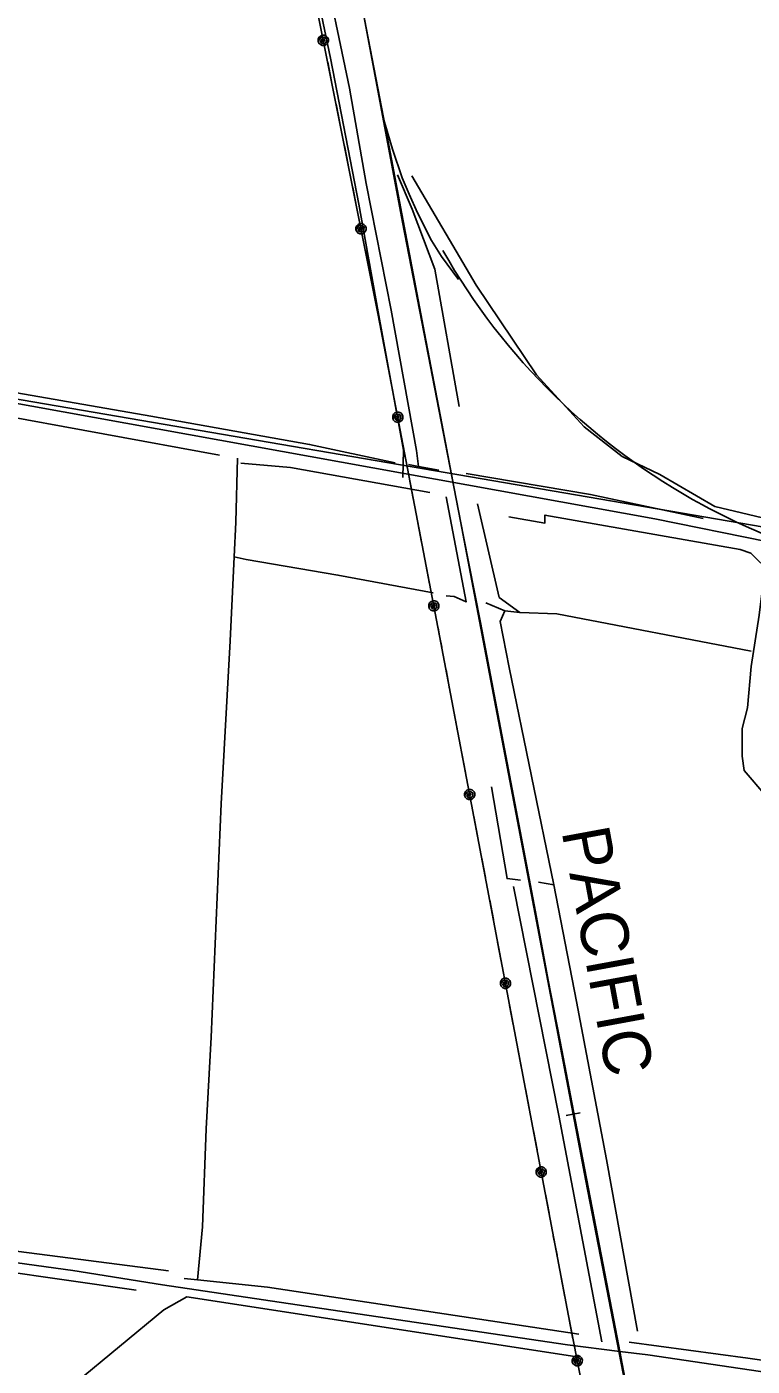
# Model space of a CAD drawing. Extents: x 3279314 to 3317160, y 734079 to 759431.
# Drawn here: x 3288472 to 3289732, y 742973 to 745302 of the extents above; entities that cross this region are included whole.
import ezdxf

# ---------------------------------------------------------------- set-up
doc = ezdxf.new("R2010")
doc.units = 0
for name, color, linetype in [('V-DTCH-CNTR', 7, 'Continuous'), ('V-RAIL-IDEN', 7, 'Continuous'), ('V-RAIL-TRAK', 7, 'Continuous'), ('V-ROAD-CNTR', 7, 'Continuous'), ('V-TOPO-SHOR', 7, 'Continuous'), ('V-UTIL-LINE', 7, 'Continuous')]:
    doc.layers.add(name, color=color, linetype=linetype)

msp = doc.modelspace()

# ---------------------------------------------------------------- linework, layer by layer
at = {"layer": 'V-DTCH-CNTR'}
for points in [[(3289082.1, 744805.7), (3289048.6, 744993.3), (3288999.4, 745247), (3288923.3, 745613.3), (3288866, 745960.9), (3288836.1, 746160), (3288790.4, 746400.4), (3288750.1, 746614.7), (3288746.9, 746638.5), (3288748.4, 746652.1), (3288753.1, 746664.1), (3288755.4, 746673.8), (3288755.8, 746684.5), (3288724.6, 746890.6), (3288671.5, 747153.9), (3288589.1, 747517.4), (3288515, 747786.8)], [(3289125.4, 744517.8), (3289126.5, 744565.2), (3289082.1, 744805.7)], [(3287724.9, 743260), (3287834.8, 743238.1), (3288080.2, 743203.7), (3288551.6, 743138.8), (3288707.5, 743114.1), (3289000.2, 743070.8), (3289411.5, 743009.6), (3289502.3, 742998.1), (3289551.1, 742992.6), (3289872.3, 742944.9), (3290225.8, 742893.6), (3290504.4, 742856.5)]]:
    msp.add_lwpolyline(points, dxfattribs=at)
at = {"layer": 'V-RAIL-TRAK'}
for points in [[(3289093.1, 745135.8), (3289091.5, 745144), (3289055.4, 745332.7), (3289014.3, 745544.1), (3288981.9, 745715.2), (3288943, 745918.8), (3288906.5, 746110.2), (3288874.2, 746282.1), (3288845.6, 746430.1), (3288816.6, 746581.9), (3288797.2, 746683.3), (3288770.1, 746824.4), (3288739.8, 746977.7), (3288709.1, 747124.1), (3288680.1, 747254.3), (3288648.1, 747390.2), (3288620.8, 747499.6), (3288610.2, 747538.7)], [(3289667.5, 742134), (3289646.5, 742243.5), (3289620.7, 742379.1), (3289596.3, 742507.5), (3289563.8, 742677), (3289522, 742894.6), (3289497.7, 743022.6), (3289460.9, 743214.9), (3289421.8, 743415.9), (3289398.5, 743537.4), (3289378, 743643.9), (3289356.1, 743762.6), (3289324.5, 743927), (3289294.7, 744082.5), (3289260, 744265.5), (3289230.7, 744415.1), (3289213.7, 744501.9), (3289193.2, 744611.7), (3289163.1, 744768.9), (3289123.4, 744976.6), (3289093.1, 745135.8)], [(3289093.1, 745135.8), (3289107.2, 745088.6), (3289124.3, 745038.7), (3289136.1, 745010.6), (3289150.8, 744978), (3289175.2, 744930.2), (3289192.4, 744901.9), (3289222.1, 744861.9)]]:
    msp.add_lwpolyline(points, dxfattribs=at)
at = {"layer": 'V-ROAD-CNTR'}
for points in [[(3288815, 746574.3), (3288895.2, 746188.9), (3289013.4, 745556.4), (3289124.8, 744962), (3289225.5, 744441.7), (3289443.5, 743294.9), (3289638.7, 742286.7), (3289706.6, 741919.8), (3289751.6, 741687.2)], [(3285804, 745106.6), (3286839.3, 744928.3), (3288316.6, 744671.5), (3289563.3, 744445.8), (3289757.2, 744406.6), (3289783.3, 744405.9), (3289808.6, 744410.8), (3289837, 744409), (3290040.5, 744367.9), (3290276.8, 744314.1), (3290639.1, 744241.5), (3291553.8, 744074.9), (3292369.4, 743920.3), (3293648.3, 743668.9), (3293768.9, 743632.2)], [(3285804, 745106.6), (3286839.3, 744928.3), (3288316.6, 744671.5), (3289563.3, 744445.8), (3289757.2, 744406.6), (3289783.3, 744405.9), (3289808.6, 744410.8), (3289837, 744409), (3290040.5, 744367.9), (3290276.8, 744314.1), (3290639.1, 744241.5), (3291553.8, 744074.9), (3292369.4, 743920.3), (3293648.3, 743668.9), (3293768.9, 743632.2)], [(3286041.8, 745070.6), (3286480.7, 744992.5), (3289793.8, 744424.5), (3293143.2, 743774.6), (3293652.8, 743672.8), (3293698.7, 743668.4), (3293770.2, 743637.2)], [(3289409.2, 743408.6), (3289433.7, 743413.2)]]:
    msp.add_lwpolyline(points, dxfattribs=at)
for centre, radius, start, end in [((3290194.2, 745480.8), 1149.7, 209.6258, 241.5324), ((3290208.7, 745508.3), 1180.8, 241.5527, 261.5875)]:
    msp.add_arc(centre, radius, start, end, dxfattribs=at)
at = {"layer": 'V-TOPO-SHOR'}
for p, q in [((3289152.4, 744537.2), (3289135.2, 744540.4)), ((3289187.7, 744530.4), (3289152.4, 744537.2)), ((3287734.8, 743237.2), (3288662, 743104.6)), ((3288745.2, 743125.2), (3288768.3, 743122.8)), ((3288749.8, 743093.3), (3289431.9, 742988.4)), ((3289518.4, 743014.6), (3289724.9, 742986.5)), ((3289724.9, 742986.5), (3290493.9, 742878.6))]:
    msp.add_line(p, q, dxfattribs=at)
for points in [[(3289152.4, 744537.2), (3289148.9, 744565), (3289105.2, 744808.6), (3289061.7, 745028.9), (3289032.5, 745194.8), (3288983.2, 745430.5), (3288917.1, 745790.3), (3288900.9, 745910.6), (3288887.5, 745992.6), (3288868.8, 746081.7), (3288868.6, 746088.9), (3288869, 746091), (3288870.3, 746092.5), (3288872.2, 746093), (3288936.3, 746089.4), (3288958.9, 746089.9)], [(3289223.3, 744641.2), (3289180.6, 744880.1), (3289141.3, 744984.7), (3289116.1, 745044)], [(3289772.1, 744442.6), (3289667.4, 744467.3), (3289572, 744523.3), (3289506.3, 744554.4), (3289440.6, 744605.8), (3289357.5, 744696.2), (3289252.5, 744852.2), (3289141.1, 745042.5)], [(3287904.4, 744760.6), (3288687.5, 744624.3), (3288963.3, 744575.5), (3289112.1, 744543.1)], [(3287904.6, 744718.6), (3288026.6, 744697), (3288401.6, 744630.7), (3288806.4, 744556.7)], [(3288832, 744379.7), (3288834.9, 744440), (3288837.8, 744551.6)], [(3288843.9, 744542.7), (3288929.9, 744535.1), (3289172.1, 744491.9)], [(3289235.3, 744525), (3289451.2, 744488.5), (3289647, 744446.4)], [(3289200.3, 744484.2), (3289235.1, 744301.5), (3289214.7, 744310.8), (3289200.7, 744312.3)], [(3289255, 744471.8), (3289292.8, 744309.4), (3289328.8, 744283), (3289302.3, 744286), (3289269.4, 744300)], [(3289747.3, 744369.1), (3289736.3, 744380), (3289730.1, 744386.2), (3289711.3, 744392.4), (3289372.2, 744452.6), (3289372.2, 744438.5), (3289309.7, 744449.3)], [(3288768.3, 743122.8), (3288777.1, 743214.9), (3288783.2, 743385.5), (3288792.3, 743544.5), (3288809.6, 743950.5), (3288824.9, 744234.1), (3288832, 744379.7)], [(3289178.2, 744317.4), (3289012.4, 744348.2), (3288852.8, 744375.5), (3288832, 744379.7)], [(3289774.8, 743970), (3289756.1, 743964.5), (3289718.5, 744008.1), (3289715.3, 744033.1), (3289715.2, 744081.6), (3289724.5, 744117.5), (3289730.5, 744189.4), (3289744.4, 744278.5), (3289752.1, 744339.4)], [(3289302.3, 744286), (3289294.5, 744267.3), (3289310.3, 744187.6), (3289387.8, 743809.7), (3289361.2, 743814.4)], [(3289328.8, 744283), (3289392.9, 744280.8), (3289730.5, 744215.9)], [(3289329.9, 743817.4), (3289306.5, 743820.5), (3289279.6, 743979.8)], [(3289387.8, 743809.7), (3289427.3, 743606.8), (3289479.5, 743331.9), (3289533.3, 743033.7)], [(3289470.9, 743014.8), (3289396.5, 743408.3), (3289317.5, 743806.5)], [(3288718.1, 743138.4), (3287779.7, 743259.8), (3287734.7, 743276.5)], [(3288768.3, 743122.8), (3288890.1, 743109.7), (3289431.2, 743028.5)], [(3288121.1, 742578.7), (3288209.2, 742658.1), (3288400, 742818.8), (3288555.9, 742943.3), (3288709.8, 743070.6), (3288749.8, 743093.3)]]:
    msp.add_lwpolyline(points, dxfattribs=at)
at = {"layer": 'V-UTIL-LINE'}
for points in [[(3288738.4, 746569.3), (3288864, 745893.6), (3289082.5, 744800.2), (3289189.1, 744242.6), (3289413.2, 743060.2), (3289531, 742456.9), (3289644.5, 741853.6)], [(3288987, 745278), (3288985, 745276), (3288987.3, 745275.6), (3288989.2, 745277.6), (3288988.3, 745280.4), (3288984.9, 745279.9), (3288982.2, 745276.1), (3288984.7, 745272.6), (3288989.6, 745272.3), (3288992.3, 745276), (3288992.4, 745280.4), (3288988.7, 745283.5), (3288983.2, 745282.7), (3288978.2, 745276.3), (3288979.5, 745273), (3288982, 745270.6), (3288985.3, 745269.2), (3288988.8, 745269.2), (3288992, 745270.6), (3288994.5, 745273.1), (3288995.8, 745276.3), (3288995.8, 745279.8), (3288994.5, 745283.1), (3288992, 745285.5), (3288988.8, 745286.9), (3288985.2, 745286.9), (3288982, 745285.5), (3288979.5, 745283), (3288978.2, 745279.8), (3288978.2, 745276.3)], [(3289001.3, 745206.5), (3288994.6, 745239.8)], [(3289015.8, 745133.9), (3289009.1, 745167.2)], [(3289030.3, 745061.3), (3289023.6, 745094.7)], [(3289044.8, 744988.8), (3289038.1, 745022.1)], [(3289052.4, 744950.5), (3289050.4, 744948.5), (3289052.7, 744948.1), (3289054.6, 744950.1), (3289053.7, 744952.9), (3289050.4, 744952.4), (3289047.7, 744948.6), (3289050.2, 744945.1), (3289055, 744944.8), (3289057.7, 744948.4), (3289057.8, 744952.9), (3289054.1, 744955.9), (3289048.6, 744955.2), (3289043.6, 744948.8), (3289045, 744945.5), (3289047.4, 744943), (3289050.7, 744941.7), (3289054.2, 744941.7), (3289057.4, 744943), (3289059.9, 744945.5), (3289061.3, 744948.8), (3289061.3, 744952.3), (3289059.9, 744955.5), (3289057.4, 744958), (3289054.2, 744959.3), (3289050.7, 744959.3), (3289047.4, 744958), (3289045, 744955.5), (3289043.6, 744952.3), (3289043.6, 744948.8)], [(3289066.7, 744878.9), (3289060.1, 744912.3)], [(3289081.2, 744806.4), (3289074.6, 744839.7)], [(3289095.2, 744733.7), (3289088.8, 744767.1)], [(3289109.1, 744661), (3289102.7, 744694.4)], [(3289116.4, 744622.7), (3289114.4, 744620.7), (3289116.7, 744620.3), (3289118.6, 744622.3), (3289117.7, 744625.1), (3289114.3, 744624.6), (3289111.6, 744620.8), (3289114.1, 744617.3), (3289118.9, 744616.9), (3289121.7, 744620.6), (3289121.8, 744625), (3289118.1, 744628.1), (3289112.7, 744627.4), (3289107.6, 744621), (3289108.9, 744617.8), (3289111.4, 744615.3), (3289114.6, 744613.9), (3289118.1, 744613.9), (3289121.4, 744615.2), (3289123.9, 744617.7), (3289125.2, 744620.9), (3289125.3, 744624.4), (3289123.9, 744627.7), (3289121.5, 744630.2), (3289118.2, 744631.5), (3289114.7, 744631.6), (3289111.5, 744630.2), (3289109, 744627.8), (3289107.6, 744624.5), (3289107.6, 744621)], [(3289130.1, 744551), (3289123.7, 744584.4)], [(3289144, 744478.3), (3289137.6, 744511.7)], [(3289157.9, 744405.6), (3289151.5, 744439)], [(3289171.8, 744333), (3289165.4, 744366.4)], [(3289179.2, 744294.7), (3289177.1, 744292.6), (3289179.4, 744292.2), (3289181.3, 744294.2), (3289180.4, 744297), (3289177.1, 744296.5), (3289174.4, 744292.7), (3289176.8, 744289.3), (3289181.7, 744288.9), (3289184.4, 744292.5), (3289184.6, 744297), (3289180.8, 744300.1), (3289175.4, 744299.3), (3289170.3, 744293), (3289171.6, 744289.7), (3289174.1, 744287.2), (3289177.3, 744285.8), (3289180.8, 744285.8), (3289184.1, 744287.1), (3289186.6, 744289.6), (3289188, 744292.8), (3289188, 744296.3), (3289186.7, 744299.6), (3289184.2, 744302.1), (3289181, 744303.5), (3289177.5, 744303.5), (3289174.2, 744302.2), (3289171.7, 744299.7), (3289170.3, 744296.5), (3289170.3, 744293)], [(3289192.8, 744223), (3289189.1, 744242.6), (3289186.5, 744256.4)], [(3289206.6, 744150.2), (3289200.3, 744183.6)], [(3289220.4, 744077.5), (3289214.1, 744110.9)], [(3289234.2, 744004.8), (3289227.8, 744038.2)], [(3289241.4, 743966.5), (3289239.4, 743964.5), (3289241.7, 743964.1), (3289243.6, 743966.1), (3289242.7, 743968.9), (3289239.4, 743968.4), (3289236.6, 743964.6), (3289239.1, 743961.1), (3289243.9, 743960.7), (3289246.7, 743964.4), (3289246.8, 743968.8), (3289243.1, 743971.9), (3289237.7, 743971.2), (3289232.6, 743964.8), (3289233.9, 743961.6), (3289236.4, 743959.1), (3289239.6, 743957.7), (3289243.1, 743957.7), (3289246.4, 743959), (3289248.9, 743961.4), (3289250.2, 743964.7), (3289250.3, 743968.2), (3289249, 743971.4), (3289246.5, 743974), (3289243.3, 743975.3), (3289239.8, 743975.4), (3289236.5, 743974), (3289234, 743971.6), (3289232.6, 743968.3), (3289232.6, 743964.8)], [(3289255, 743894.8), (3289248.7, 743928.2)], [(3289268.8, 743822.1), (3289262.5, 743855.5)], [(3289282.6, 743749.4), (3289276.2, 743782.8)], [(3289296.4, 743676.7), (3289290, 743710.1)], [(3289303.6, 743638.4), (3289301.6, 743636.3), (3289303.9, 743635.9), (3289305.8, 743637.9), (3289304.9, 743640.7), (3289301.5, 743640.2), (3289298.8, 743636.4), (3289301.3, 743633), (3289306.1, 743632.6), (3289308.9, 743636.2), (3289309, 743640.7), (3289305.3, 743643.8), (3289299.9, 743643.1), (3289294.8, 743636.7), (3289296.1, 743633.4), (3289298.5, 743630.9), (3289301.8, 743629.5), (3289305.3, 743629.5), (3289308.5, 743630.8), (3289311.1, 743633.3), (3289312.4, 743636.5), (3289312.5, 743640), (3289311.1, 743643.3), (3289308.7, 743645.8), (3289305.5, 743647.2), (3289301.9, 743647.2), (3289298.7, 743645.9), (3289296.2, 743643.4), (3289294.8, 743640.2), (3289294.8, 743636.7)], [(3289317.2, 743566.6), (3289310.9, 743600)], [(3289331, 743493.9), (3289324.7, 743527.3)], [(3289344.8, 743421.2), (3289338.4, 743454.6)], [(3289358.5, 743348.5), (3289352.2, 743381.9)], [(3289365.8, 743310.2), (3289363.8, 743308.1), (3289366.1, 743307.8), (3289368, 743309.8), (3289367.1, 743312.6), (3289363.7, 743312.1), (3289361, 743308.3), (3289363.5, 743304.8), (3289368.3, 743304.4), (3289371.1, 743308.1), (3289371.2, 743312.5), (3289367.5, 743315.6), (3289362, 743314.9), (3289357, 743308.5), (3289358.3, 743305.3), (3289360.7, 743302.8), (3289364, 743301.4), (3289367.5, 743301.4), (3289370.7, 743302.7), (3289373.2, 743305.1), (3289374.6, 743308.4), (3289374.6, 743311.9), (3289373.3, 743315.1), (3289370.9, 743317.6), (3289367.6, 743319), (3289364.1, 743319), (3289360.9, 743317.7), (3289358.4, 743315.3), (3289357, 743312), (3289357, 743308.5)], [(3289379.4, 743238.5), (3289373.1, 743271.9)], [(3289393.2, 743165.8), (3289386.8, 743199.2)], [(3289406.9, 743093.1), (3289400.6, 743126.5)], [(3289420.9, 743020.4), (3289414.4, 743053.8)], [(3289428.4, 742982.1), (3289426.4, 742980.1), (3289428.7, 742979.7), (3289430.6, 742981.7), (3289429.7, 742984.5), (3289426.3, 742984), (3289423.6, 742980.2), (3289426.1, 742976.7), (3289431, 742976.3), (3289433.7, 742980), (3289433.8, 742984.5), (3289430.1, 742987.5), (3289424.6, 742986.8), (3289419.6, 742980.4), (3289420.9, 742977.1), (3289423.4, 742974.7), (3289426.6, 742973.3), (3289430.1, 742973.3), (3289433.4, 742974.6), (3289435.9, 742977.1), (3289437.2, 742980.3), (3289437.3, 742983.8), (3289435.9, 742987.1), (3289433.5, 742989.6), (3289430.2, 742990.9), (3289426.7, 742991), (3289423.5, 742989.6), (3289421, 742987.1), (3289419.6, 742983.9), (3289419.6, 742980.4)]]:
    msp.add_lwpolyline(points, dxfattribs=at)

# ---------------------------------------------------------------- texts
at = {"layer": 'V-RAIL-IDEN'}
msp.add_text('PACIFIC', height=83, rotation=280.4515, dxfattribs=at).set_placement((3289400.9, 743902.8))

doc.saveas('drawing.dxf')
